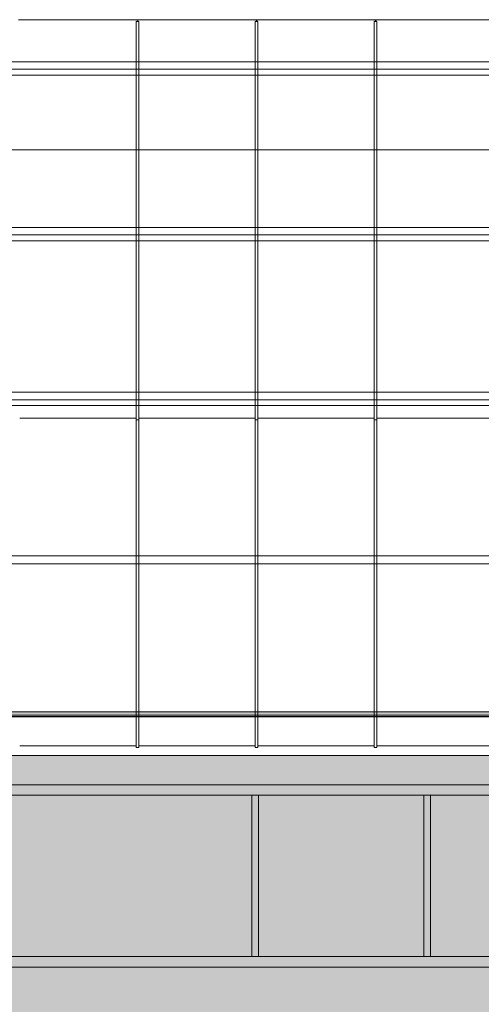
# Model space of a CAD drawing. Header units: millimetres. Extents: x 52659 to 1698020, y -10054 to 104697.
# Tile 315 of 363: x 340500 to 343990, y 18733 to 26185. Entities that reach past the tile are written whole.
import ezdxf

# ---------------------------------------------------------------- set-up
doc = ezdxf.new("R2010")
doc.units = ezdxf.units.MM
doc.header["$MEASUREMENT"] = 0
for name, color, linetype in [('02-06 Poutre.Construction', 7, 'Continuous'), ('05-02 Cotation 200ème 100ème.Cotations', 7, 'Continuous'), ('08-01 hachures', 7, 'Continuous'), ('A-ROOF-____-OTLN.Modèle IFC', 7, 'Continuous'), ('M-EQPM-____-OTLN.Modèle IFC', 7, 'Continuous'), ('S-BEAM-____-OTLN.Modèle IFC', 7, 'Continuous')]:
    doc.layers.add(name, color=color, linetype=linetype)
doc.styles.add('STYLE_GENERE_3', font='ARIALN.TTF')
doc.dimstyles.new('STYLE_GENERE__5', dxfattribs={"dimtxt": 200, "dimasz": 95, "dimexe": 0.18, "dimexo": 100, "dimgap": 0, "dimtad": 0, "dimtih": 1, "dimtoh": 1, "dimlfac": 0.001, "dimzin": 0, "dimdsep": 46, "dimtxsty": 'STYLE_GENERE_3', "dimblk": 'ARROWHEAD_6', "dimblk1": 'ARROWHEAD_6', "dimblk2": 'ARROWHEAD_6', "dimcen": 0.09, "dimclrd": 7, "dimclre": 7, "dimclrt": 7, "dimazin": 0, "dimtfac": 1, "dimtdec": 4, "dimtmove": 0, "dimatfit": 3, "dimfxl": 1, "dimtolj": 1, "dimtzin": 0, "dimarcsym": 0})

# ---------------------------------------------------------------- blocks, each defined once
blk = doc.blocks.new('*D844', base_point=(261781.6, 40089))
at = {"layer": '05-02 Cotation 200ème 100ème.Cotations', "color": 7, "linetype": 'Continuous', "lineweight": 13, "transparency": 16777216}
for p, q in [((267471.6, 25106.5), (267471.6, 25294)), ((347724.3, 25106.5), (347724.3, 25294)), ((267471.6, 25200.2), (307285.1, 25200.2)), ((307910.8, 25200.2), (347724.3, 25200.2)), ((347724.3, 25200.2), (347799.3, 25200.2))]:
    blk.add_line(p, q, dxfattribs=at)
at = {"layer": '05-02 Cotation 200ème 100ème.Cotations', "color": 7, "linetype": 'Continuous', "lineweight": 25, "transparency": 16777216}
for p, q in [((267521.6, 25250.2), (267421.6, 25150.2)), ((347674.3, 25150.2), (347774.3, 25250.2))]:
    blk.add_line(p, q, dxfattribs=at)
at = {"layer": '05-02 Cotation 200ème 100ème.Cotations', "color": 7, "lineweight": 9, "transparency": 16777216, "insert": (307309.9, 25100.2), "char_height": 200, "attachment_point": 7, "style": 'STYLE_GENERE_3'}
blk.add_mtext('\\A1;80,25', dxfattribs=at)
blk = doc.blocks.new('ARROWHEAD_6')
at = {"color": 0, "linetype": 'Continuous', "lineweight": 0}
for p, q in [((0, 0), (-1, 0)), ((-0.5, -0.5), (0.5, 0.5))]:
    blk.add_line(p, q, dxfattribs=at)

msp = doc.modelspace()

# ---------------------------------------------------------------- hatches: boundary and pattern name
at = {"layer": '02-06 Poutre.Construction', "linetype": 'Continuous', "lineweight": 0, "true_color": 0xbfbfbf}
for points in [[(341376.347, 23168.223), (341379.78, 23168.223), (341379.78, 26171.975), (341389.78, 26171.975), (341389.78, 26184.777), (341376.345, 26184.777), (341376.345, 23168.582)], [(341389.78, 26171.975), (341398.593, 26171.975), (341396.406, 26184.777), (341389.78, 26184.777)], [(342276.347, 23168.223), (342279.78, 23168.223), (342279.78, 26171.975), (342289.78, 26171.975), (342289.78, 26184.777), (342276.345, 26184.777), (342276.345, 23168.582)], [(342289.78, 26171.975), (342298.593, 26171.975), (342296.406, 26184.777), (342289.78, 26184.777)], [(343176.347, 23168.223), (343179.78, 23168.223), (343179.78, 26171.975), (343189.78, 26171.975), (343189.78, 26184.777), (343176.345, 26184.777), (343176.345, 23168.582)], [(343189.78, 26171.975), (343198.593, 26171.975), (343196.406, 26184.777), (343189.78, 26184.777)], [(341376.349, 23016.643), (341379.78, 23016.643), (341379.78, 23168.223), (341376.347, 23168.223), (341376.347, 23016.995)], [(342276.349, 23016.643), (342279.78, 23016.643), (342279.78, 23168.223), (342276.347, 23168.223), (342276.347, 23016.995)], [(343176.349, 23016.643), (343179.78, 23016.643), (343179.78, 23168.223), (343176.347, 23168.223), (343176.347, 23016.995)], [(341376.351, 22863.144), (341379.78, 22863.144), (341379.78, 23016.643), (341376.349, 23016.643), (341376.349, 22863.487)], [(342276.351, 22863.144), (342279.78, 22863.144), (342279.78, 23016.643), (342276.349, 23016.643), (342276.349, 22863.487)], [(343176.351, 22863.144), (343179.78, 22863.144), (343179.78, 23016.643), (343176.349, 23016.643), (343176.349, 22863.487)], [(341376.351, 22708.37), (341376.353, 22708.037), (341379.78, 22708.037), (341379.78, 22854.271), (341379.78, 22863.144), (341376.351, 22863.144)], [(342276.351, 22708.37), (342276.353, 22708.037), (342279.78, 22708.037), (342279.78, 22854.271), (342279.78, 22863.144), (342276.351, 22863.144)], [(343176.351, 22708.37), (343176.353, 22708.037), (343179.78, 22708.037), (343179.78, 22854.271), (343179.78, 22863.144), (343176.351, 22863.144)], [(341376.353, 22551.958), (341376.355, 22551.633), (341379.78, 22551.633), (341379.78, 22708.037), (341376.353, 22708.037)], [(342276.353, 22551.958), (342276.355, 22551.633), (342279.78, 22551.633), (342279.78, 22708.037), (342276.353, 22708.037)], [(343176.353, 22551.958), (343176.355, 22551.633), (343179.78, 22551.633), (343179.78, 22708.037), (343176.353, 22708.037)], [(341376.357, 22394.249), (341379.78, 22394.249), (341379.78, 22551.633), (341376.355, 22551.633), (341376.355, 22394.567)], [(342276.355, 22394.567), (342276.357, 22394.249), (342279.78, 22394.249), (342279.78, 22551.633), (342276.355, 22551.633)], [(343176.355, 22394.567), (343176.357, 22394.249), (343179.78, 22394.249), (343179.78, 22551.633), (343176.355, 22551.633)], [(341376.357, 22236.514), (341376.359, 22236.203), (341379.78, 22236.203), (341379.78, 22394.249), (341376.357, 22394.249)], [(342276.357, 22236.514), (342276.359, 22236.203), (342279.78, 22236.203), (342279.78, 22394.249), (342276.357, 22394.249)], [(343176.357, 22236.514), (343176.359, 22236.203), (343179.78, 22236.203), (343179.78, 22394.249), (343176.357, 22394.249)], [(341376.359, 22078.118), (341376.361, 22077.814), (341379.78, 22077.814), (341379.78, 22236.203), (341376.359, 22236.203)], [(342276.359, 22078.118), (342276.361, 22077.814), (342279.78, 22077.814), (342279.78, 22236.203), (342276.359, 22236.203)], [(343176.359, 22078.118), (343176.361, 22077.814), (343179.78, 22077.814), (343179.78, 22236.203), (343176.359, 22236.203)], [(341376.361, 21919.698), (341376.363, 21919.401), (341379.78, 21919.401), (341379.78, 22077.814), (341376.361, 22077.814)], [(342276.361, 21919.698), (342276.363, 21919.401), (342279.78, 21919.401), (342279.78, 22077.814), (342276.361, 22077.814)], [(343176.361, 21919.698), (343176.363, 21919.401), (343179.78, 21919.401), (343179.78, 22077.814), (343176.361, 22077.814)], [(341376.363, 21761.575), (341376.364, 21761.285), (341379.78, 21761.285), (341379.78, 21919.401), (341376.363, 21919.401)], [(342276.363, 21761.575), (342276.364, 21761.285), (342279.78, 21761.285), (342279.78, 21919.401), (342276.363, 21919.401)], [(343176.363, 21761.575), (343176.364, 21761.285), (343179.78, 21761.285), (343179.78, 21919.401), (343176.363, 21919.401)], [(341376.364, 21604.068), (341376.366, 21603.783), (341379.78, 21603.784), (341379.78, 21761.285), (341376.364, 21761.285)], [(342276.364, 21604.068), (342276.366, 21603.784), (342279.78, 21603.784), (342279.78, 21761.285), (342276.364, 21761.285)], [(343176.366, 21603.784), (343179.78, 21603.784), (343179.78, 21761.285), (343176.364, 21761.285), (343176.364, 21604.068)], [(341376.366, 21447.494), (341376.367, 21447.216), (341379.78, 21447.216), (341379.78, 21603.784), (341376.366, 21603.783)], [(342276.366, 21447.494), (342276.367, 21447.216), (342279.78, 21447.216), (342279.78, 21603.784), (342276.366, 21603.784)], [(343176.366, 21447.494), (343176.367, 21447.216), (343179.78, 21447.216), (343179.78, 21603.784), (343176.366, 21603.784)], [(341376.367, 21292.17), (341376.369, 21291.897), (341379.78, 21291.897), (341379.78, 21447.216), (341376.367, 21447.216)], [(342276.367, 21292.17), (342276.369, 21291.897), (342279.78, 21291.897), (342279.78, 21447.216), (342276.367, 21447.216)], [(343176.367, 21292.17), (343176.369, 21291.897), (343179.78, 21291.897), (343179.78, 21447.216), (343176.367, 21447.216)], [(341376.369, 21138.409), (341376.37, 21138.142), (341379.78, 21138.142), (341379.78, 21291.897), (341376.369, 21291.897)], [(342276.369, 21138.409), (342276.37, 21138.142), (342279.78, 21138.142), (342279.78, 21291.897), (342276.369, 21291.897)], [(343176.369, 21138.409), (343176.37, 21138.142), (343179.78, 21138.142), (343179.78, 21291.897), (343176.369, 21291.897)], [(341376.37, 20986.522), (341376.372, 20986.26), (341379.78, 20986.26), (341379.78, 21138.142), (341376.37, 21138.142)], [(342276.37, 20986.522), (342276.372, 20986.26), (342279.78, 20986.26), (342279.78, 21138.142), (342276.37, 21138.142)], [(343176.37, 20986.522), (343176.372, 20986.26), (343179.78, 20986.26), (343179.78, 21138.142), (343176.37, 21138.142)], [(341376.372, 20836.815), (341376.373, 20836.558), (341379.78, 20836.558), (341379.78, 20986.26), (341376.372, 20986.26)], [(342276.372, 20836.815), (342276.373, 20836.558), (342279.78, 20836.558), (342279.78, 20986.26), (342276.372, 20986.26)], [(343176.372, 20836.815), (343176.373, 20836.558), (343179.78, 20836.558), (343179.78, 20986.26), (343176.372, 20986.26)], [(341376.373, 20836.558), (341376.373, 20689.589), (341379.78, 20689.339), (341379.78, 20836.558)], [(342276.373, 20836.558), (342276.373, 20689.589), (342279.78, 20689.339), (342279.78, 20836.558)], [(343176.373, 20836.558), (343176.373, 20689.589), (343179.78, 20689.339), (343179.78, 20836.558)]]:
    msp.add_hatch(color=9, dxfattribs=at).paths.add_polyline_path(points)
at = {"layer": '08-01 hachures', "linetype": 'Continuous', "lineweight": 0, "true_color": 0x5d5d5d}
h = msp.add_hatch(dxfattribs=at)
h.set_pattern_fill('CROSS_225_29_0002', color=251, style=0, pattern_type=2)
h.set_pattern_definition([(360, (261781.56, 40089.01), (127, 127), [63.5, -190.5]), (89.99998, (261813.31, 40057.26), (-126.99996, 127.00004), [63.5, -190.5])])
h.paths.add_polyline_path([(326866.616, 20616.075), (348978.582, 20616.075), (350830.367, 12890.319), (352156.985, 12890.319), (352887.968, 9839.711), (343902.019, 9840.185), (342502.019, 9840.185), (342502.019, 9839.711), (326866.616, 9839.711)])
h.paths.add_polyline_path([(341733.995, 13920.149), (341821.847, 14141.387), (342029.79, 14293.162), (342105.358, 14312.505), (342250.368, 14312.505), (342437.85, 14234.926), (342567.166, 14090.553), (342624.34, 13871.954), (342565.559, 13650.518), (342399.299, 13484.258), (342177.863, 13425.477), (341917.877, 13508.982), (341762.366, 13708.54)], flags=0)
h.paths.add_polyline_path([(343902.019, 11724.904), (343902.019, 13109.955), (342502.019, 13109.955), (342502.019, 11724.904)], flags=0)
h.paths.add_polyline_path([(341761.352, 18313.518), (341821.699, 18290.161), (341893.394, 18247.64), (341945.093, 18203.662), (342006.34, 18128.019), (342041.289, 18062.147), (342058.719, 18013.906), (342076.504, 17912.64), (342075.074, 17842.369), (342034.87, 17696.661), (342000.898, 17636.835), (341942.39, 17566.797), (341907.161, 17535.9), (341778.349, 17465.17), (341612.326, 17440.463), (341500.226, 17459.598), (341405.476, 17501.103), (341325.378, 17560.881), (341260.166, 17637.599), (341220.289, 17710.969), (341191.532, 17806.588), (341188.561, 17948.003), (341213.211, 18044.576), (341270.011, 18149.58), (341367.767, 18247.336), (341472.439, 18304.011), (341550.184, 18325.699), (341649.252, 18332.653)], flags=0)
at = {"layer": 'S-BEAM-____-OTLN.Modèle IFC', "linetype": 'Continuous', "lineweight": 0, "true_color": 0xbfbfbf}
for points in [[(338777.241, 20944.866), (344660.883, 20944.866), (344660.883, 20947.79), (338777.241, 20947.79)], [(344660.883, 20944.866), (338777.241, 20944.866), (338777.241, 20920.959), (344660.883, 20920.959)], [(267621.556, 20920.959), (267621.556, 20910.758), (348905.915, 20910.758), (348905.915, 20911.152), (267939.741, 20911.152), (267939.741, 20919.339), (267874.741, 20919.339), (267874.741, 20920.959)], [(267621.556, 20907.834), (348905.915, 20907.834), (348905.915, 20910.758), (267621.556, 20910.758)], [(344660.883, 20920.959), (338777.241, 20920.959), (338777.241, 20919.339), (344660.883, 20919.339)]]:
    msp.add_hatch(color=9, dxfattribs=at).paths.add_polyline_path(points)

# ---------------------------------------------------------------- linework, layer by layer
at = {"layer": '02-06 Poutre.Construction', "color": 7, "linetype": 'Continuous', "lineweight": 9}
for p, q in [((340489.78, 26184.777), (341389.78, 26184.777)), ((341379.78, 26171.975), (341399.78, 26171.975)), ((341379.78, 26171.975), (341379.78, 23155.422)), ((341389.78, 26184.777), (342289.78, 26184.777)), ((341399.78, 26171.975), (341399.78, 23155.422)), ((342279.78, 26171.975), (342299.78, 26171.975)), ((342279.78, 26171.975), (342279.78, 23155.422)), ((342289.78, 26184.777), (343189.78, 26184.777)), ((342289.78, 26184.777), (342289.78, 26171.975)), ((342299.78, 26171.975), (342299.78, 23155.422)), ((343179.78, 26171.975), (343199.78, 26171.975)), ((343179.78, 26171.975), (343179.78, 23155.422)), ((343189.78, 26184.777), (344089.78, 26184.777)), ((343189.78, 26184.777), (343189.78, 26171.975)), ((343199.78, 26171.975), (343199.78, 23155.422)), ((340499.78, 23168.223), (341379.78, 23168.223)), ((341379.78, 23155.422), (341399.78, 23155.422)), ((341379.78, 23155.422), (341379.78, 23003.842)), ((341399.78, 23168.223), (342279.78, 23168.223)), ((341399.78, 23155.422), (341399.78, 23003.842)), ((342279.78, 23155.422), (342299.78, 23155.422)), ((342279.78, 23155.422), (342279.78, 23003.842)), ((342299.78, 23168.223), (343179.78, 23168.223)), ((342299.78, 23155.422), (342299.78, 23003.842)), ((343179.78, 23155.422), (343199.78, 23155.422)), ((343179.78, 23155.422), (343179.78, 23003.842)), ((343199.78, 23168.223), (344079.78, 23168.223)), ((343199.78, 23155.422), (343199.78, 23003.842)), ((341379.78, 23003.842), (341379.78, 22850.343)), ((341399.78, 23003.842), (341399.78, 22850.343)), ((342279.78, 23003.842), (342279.78, 22850.343)), ((342299.78, 23003.842), (342299.78, 22850.343)), ((343179.78, 23003.842), (343179.78, 22850.343)), ((343199.78, 23003.842), (343199.78, 22850.343)), ((341379.78, 22850.343), (341379.78, 22695.235)), ((341399.78, 22850.343), (341399.78, 22695.235)), ((342279.78, 22850.343), (342279.78, 22695.235)), ((342299.78, 22850.343), (342299.78, 22695.235)), ((343179.78, 22850.343), (343179.78, 22695.235)), ((343199.78, 22850.343), (343199.78, 22695.235)), ((341379.78, 22695.235), (341379.78, 22538.832)), ((341399.78, 22695.235), (341399.78, 22538.832)), ((342279.78, 22695.235), (342279.78, 22538.832)), ((342299.78, 22695.235), (342299.78, 22538.832)), ((343179.78, 22695.235), (343179.78, 22538.832)), ((343199.78, 22695.235), (343199.78, 22538.832)), ((341379.78, 22538.832), (341379.78, 22381.448)), ((341399.78, 22538.832), (341399.78, 22381.448)), ((342279.78, 22538.832), (342279.78, 22381.448)), ((342299.78, 22538.832), (342299.78, 22381.448)), ((343179.78, 22538.832), (343179.78, 22381.448)), ((343199.78, 22538.832), (343199.78, 22381.448)), ((341379.78, 22381.448), (341379.78, 22223.402)), ((341399.78, 22381.448), (341399.78, 22223.402)), ((342279.78, 22381.448), (342279.78, 22223.402)), ((342299.78, 22381.448), (342299.78, 22223.402)), ((343179.78, 22381.448), (343179.78, 22223.402)), ((343199.78, 22381.448), (343199.78, 22223.402)), ((341379.78, 22223.402), (341379.78, 22065.013)), ((341399.78, 22223.402), (341399.78, 22065.013)), ((342279.78, 22223.402), (342279.78, 22065.013)), ((342299.78, 22223.402), (342299.78, 22065.013)), ((343179.78, 22223.402), (343179.78, 22065.013)), ((343199.78, 22223.402), (343199.78, 22065.013)), ((341379.78, 22065.013), (341379.78, 21906.6)), ((341399.78, 22065.013), (341399.78, 21906.6)), ((342279.78, 22065.013), (342279.78, 21906.6)), ((342299.78, 22065.013), (342299.78, 21906.6)), ((343179.78, 22065.013), (343179.78, 21906.6)), ((343199.78, 22065.013), (343199.78, 21906.6)), ((341379.78, 21906.6), (341379.78, 21748.483)), ((341399.78, 21906.6), (341399.78, 21748.483)), ((342279.78, 21906.6), (342279.78, 21748.483)), ((342299.78, 21906.6), (342299.78, 21748.483)), ((343179.78, 21906.6), (343179.78, 21748.483)), ((343199.78, 21906.6), (343199.78, 21748.483)), ((341379.78, 21748.483), (341379.78, 21590.982)), ((341399.78, 21748.483), (341399.78, 21590.982)), ((342279.78, 21748.483), (342279.78, 21590.982)), ((342299.78, 21748.483), (342299.78, 21590.982)), ((343179.78, 21748.483), (343179.78, 21590.982)), ((343199.78, 21748.483), (343199.78, 21590.982)), ((341379.78, 21590.982), (341379.78, 21434.414)), ((341399.78, 21590.982), (341399.78, 21434.414)), ((342279.78, 21590.982), (342279.78, 21434.414)), ((342299.78, 21590.982), (342299.78, 21434.414)), ((343179.78, 21590.982), (343179.78, 21434.414)), ((343199.78, 21590.982), (343199.78, 21434.414)), ((341379.78, 21434.414), (341379.78, 21279.096)), ((341399.78, 21434.414), (341399.78, 21279.096)), ((342279.78, 21434.414), (342279.78, 21279.096)), ((342299.78, 21434.414), (342299.78, 21279.096)), ((343179.78, 21434.414), (343179.78, 21279.096)), ((343199.78, 21434.414), (343199.78, 21279.096)), ((341379.78, 21279.096), (341379.78, 21125.341)), ((341399.78, 21279.096), (341399.78, 21125.341)), ((342279.78, 21279.096), (342279.78, 21125.341)), ((342299.78, 21279.096), (342299.78, 21125.341)), ((343179.78, 21279.096), (343179.78, 21125.341)), ((343199.78, 21279.096), (343199.78, 21125.341)), ((341379.78, 21125.341), (341379.78, 20973.459)), ((341399.78, 21125.341), (341399.78, 20973.459)), ((342279.78, 21125.341), (342279.78, 20973.459)), ((342299.78, 21125.341), (342299.78, 20973.459)), ((343179.78, 21125.341), (343179.78, 20973.459)), ((343199.78, 21125.341), (343199.78, 20973.459)), ((341379.78, 20973.459), (341379.78, 20823.757)), ((341399.78, 20973.459), (341399.78, 20823.757)), ((342279.78, 20973.459), (342279.78, 20823.757)), ((342299.78, 20973.459), (342299.78, 20823.757)), ((343179.78, 20973.459), (343179.78, 20823.757)), ((343199.78, 20973.459), (343199.78, 20823.757)), ((341379.78, 20823.757), (341379.78, 20676.537)), ((341399.78, 20823.757), (341399.78, 20676.537)), ((342279.78, 20823.757), (342279.78, 20676.537)), ((342299.78, 20823.757), (342299.78, 20676.537)), ((343179.78, 20823.757), (343179.78, 20676.537)), ((343199.78, 20823.757), (343199.78, 20676.537)), ((340499.78, 20689.339), (341379.78, 20689.339)), ((341379.78, 20676.537), (341399.78, 20676.537)), ((341399.78, 20689.339), (342279.78, 20689.339)), ((342279.78, 20676.537), (342299.78, 20676.537)), ((342299.78, 20689.339), (343179.78, 20689.339)), ((343179.78, 20676.537), (343199.78, 20676.537)), ((343199.78, 20689.339), (344079.78, 20689.339))]:
    msp.add_line(p, q, dxfattribs=at)
at = {"layer": '08-01 hachures', "color": 7, "linetype": 'Continuous', "lineweight": 9, "flags": 128}
msp.add_lwpolyline([(326866.616, 20616.075), (348978.582, 20616.075), (350830.367, 12890.319), (352156.985, 12890.319), (352887.968, 9839.711), (343902.019, 9840.185), (342502.019, 9840.185), (342502.019, 9839.711), (326866.616, 9839.711)], close=True, dxfattribs=at)
at = {"layer": 'A-ROOF-____-OTLN.Modèle IFC', "color": 7, "linetype": 'Continuous', "lineweight": 18}
for p, q in [((340792.711, 20616.075), (336472.413, 20616.075)), ((345113.009, 20616.075), (340792.711, 20616.075))]:
    msp.add_line(p, q, dxfattribs=at)
at = {"layer": 'M-EQPM-____-OTLN.Modèle IFC', "color": 7, "linetype": 'Continuous', "lineweight": 18}
for p, q in [((271429.593, 20394.84), (347166.934, 20394.84)), ((342255.495, 20314.84), (338710.495, 20314.84)), ((342255.495, 19094.84), (342255.495, 20314.84)), ((342305.495, 20314.84), (342255.495, 20314.84)), ((342305.495, 20314.84), (342305.495, 19094.84)), ((343555.495, 20314.84), (342305.495, 20314.84)), ((343555.495, 19094.84), (343555.495, 20314.84)), ((343605.495, 20314.84), (343555.495, 20314.84)), ((343605.495, 20314.84), (343605.495, 19094.84)), ((344153.879, 20314.84), (343605.495, 20314.84)), ((338710.495, 19094.84), (342255.495, 19094.84)), ((342255.495, 19094.84), (342305.495, 19094.84)), ((342305.495, 19094.84), (343555.495, 19094.84)), ((343555.495, 19094.84), (343605.495, 19094.84)), ((343605.495, 19094.84), (344153.879, 19094.84)), ((271429.593, 19014.84), (347166.934, 19014.84))]:
    msp.add_line(p, q, dxfattribs=at)
at = {"layer": 'S-BEAM-____-OTLN.Modèle IFC', "color": 7, "linetype": 'Continuous', "lineweight": 18}
msp.add_line((338777.241, 25866.188), (344660.883, 25866.188), dxfattribs=at)
at = {"layer": 'S-BEAM-____-OTLN.Modèle IFC', "color": 9, "linetype": 'Continuous', "lineweight": 5}
for p, q in [((267621.616, 25809.457), (347710.295, 25809.457)), ((338777.241, 25764.965), (344660.883, 25764.965)), ((338777.241, 24613.246), (344660.883, 24613.246)), ((267621.556, 24556.515), (348017.007, 24556.515)), ((338777.241, 24512.022), (344660.883, 24512.022)), ((338777.241, 23365.577), (344660.883, 23365.577)), ((267621.556, 23308.613), (348324.917, 23308.613)), ((338777.241, 23265.693), (344660.883, 23265.693)), ((325179.78, 22065.013), (348599.213, 22067.498)), ((325204.78, 22127.498), (348599.213, 22127.498)), ((338777.241, 20947.79), (344660.883, 20947.79)), ((267621.556, 20910.758), (348905.915, 20910.758)), ((267621.556, 20907.834), (348905.915, 20907.834)), ((338777.241, 20920.959), (344660.883, 20920.959))]:
    msp.add_line(p, q, dxfattribs=at)

# ---------------------------------------------------------------- dimensions: what is measured, and where the dimension line sits
at = {"layer": '05-02 Cotation 200ème 100ème.Cotations', "color": 7, "linetype": 'Continuous', "lineweight": 13}
dim = msp.add_linear_dim(base=(347724.301, 25200.22), p1=(267471.556, 25766.902), p2=(347724.301, 25850.561), dimstyle='STYLE_GENERE__5', dxfattribs=at)
dim.commit()
dim.dimension.update_dxf_attribs({"geometry": '*D844', "text_midpoint": (307645.929, 25200.22), "dimtype": 160})

doc.saveas('drawing.dxf')
